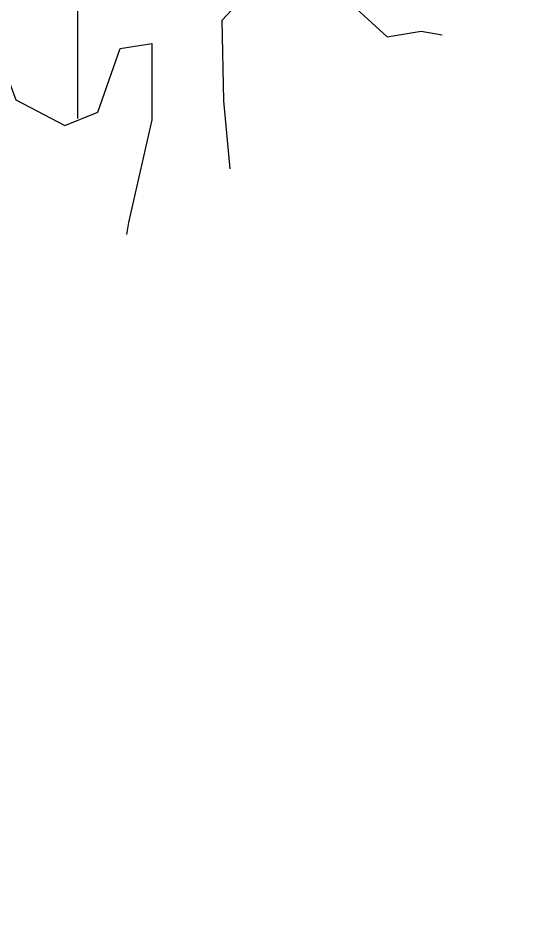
# Model space of a CAD drawing. Extents: x 1901471 to 1963503, y 756461 to 799997.
# Drawn here: x 1917538.5 to 1917695.1, y 765021.3 to 765300.3 of the extents above; entities that cross this region are included whole.
import ezdxf

# ---------------------------------------------------------------- set-up
doc = ezdxf.new("R2010")
doc.units = 0
doc.layers.add('RD_EX_Road', color=7, linetype='Continuous')
doc.layers.add('RD_EX_VEG', color=7, linetype='Continuous')

msp = doc.modelspace()

# ---------------------------------------------------------------- linework, layer by layer
at = {"layer": 'RD_EX_Road'}
msp.add_lwpolyline([(1917695.1100000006, 765394.0900000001), (1917677.39, 765382.82), (1917622.9700000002, 765351.56), (1917624.9900000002, 765344.2200000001), (1917613.3500000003, 765334.0900000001), (1917597.6500000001, 765326.5000000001), (1917585.7500000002, 765324.9800000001), (1917570.3100000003, 765320.8), (1917558.9200000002, 765313.9700000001), (1917556.64, 765302.83), (1917556.64, 765269.6700000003)], dxfattribs=at)
at = {"layer": 'RD_EX_VEG'}
for points in [[(1917603.3300000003, 765254.33), (1917601.3600000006, 765275.1300000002), (1917600.8500000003, 765299.6800000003), (1917611.9900000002, 765311.83), (1917631.2300000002, 765311.07), (1917641.8600000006, 765303.2300000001), (1917651.2200000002, 765294.6200000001), (1917661.6000000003, 765296.3900000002), (1917668.0700000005, 765295.2900000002)], [(1917028.5100000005, 764967.31), (1917103.9400000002, 765013.1300000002), (1917181.9100000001, 765066.1600000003), (1917201.1500000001, 765074.7700000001), (1917237.0900000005, 765100.8400000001), (1917292.5300000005, 765138.9400000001), (1917365.1800000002, 765187.0400000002), (1917436.0600000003, 765232.9800000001), (1917484.1500000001, 765259.05), (1917509.7200000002, 765276.2700000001), (1917532.0000000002, 765290.82), (1917537.8200000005, 765275.3800000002), (1917552.7500000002, 765267.5300000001), (1917562.8800000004, 765271.58), (1917569.7100000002, 765291.08), (1917579.3300000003, 765292.5900000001), (1917579.3300000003, 765269.31), (1917572.2500000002, 765237.9200000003), (1917571.64, 765234.2900000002)]]:
    msp.add_lwpolyline(points, dxfattribs=at)

doc.saveas('drawing.dxf')
